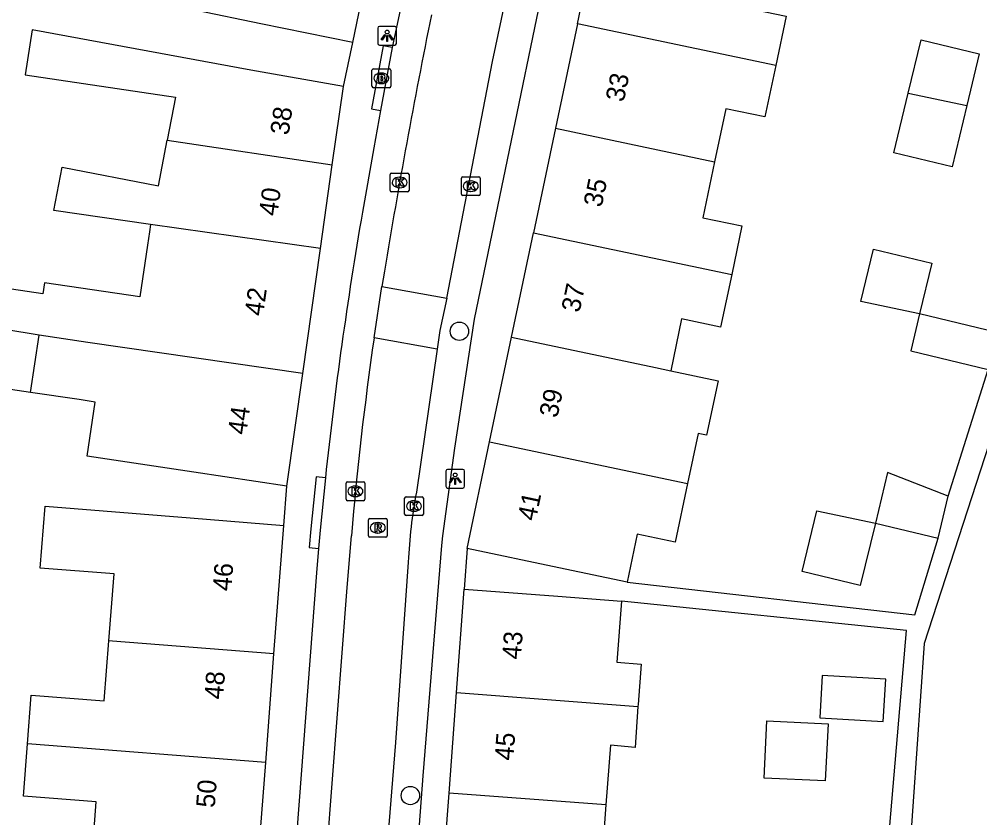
# Model space of a CAD drawing. Extents: x 161845 to 162341, y 381620 to 382158.
# Drawn here: x 161922.8 to 161974, y 381850 to 381892.5 of the extents above; entities that cross this region are included whole.
import ezdxf

# ---------------------------------------------------------------- set-up
doc = ezdxf.new("R2010")
doc.units = 0
for name, color, linetype in [('IMGEO_Boom', 7, 'Continuous'), ('IMGEO_Brandkraan', 7, 'Continuous'), ('IMGEO_Kolk', 7, 'Continuous'), ('IMGEO_Lichtpunt', 7, 'Continuous'), ('IMGEO_Pand', 7, 'Continuous'), ('IMGEO_Pand_nummerreeks', 7, 'Continuous'), ('IMGEO_Rijbaan_lokaal_open', 7, 'Continuous'), ('IMGEO_Rioolput', 7, 'Continuous'), ('IMGEO_Voetpad_halfverhard', 7, 'Continuous'), ('IMGEO_Voetpad_open', 7, 'Continuous')]:
    doc.layers.add(name, color=color, linetype=linetype)

msp = doc.modelspace()

# ---------------------------------------------------------------- linework, layer by layer
at = {"layer": 'IMGEO_Boom'}
for centre in [(161946.252, 381875.879), (161943.639, 381851.168)]:
    msp.add_circle(centre, 0.489, dxfattribs=at)
at = {"layer": 'IMGEO_Brandkraan'}
for p, q in [((161941.595, 381888.918), (161941.595, 381889.77)), ((161941.67, 381889.844), (161942.522, 381889.844)), ((161942.083, 381889.624), (161942.108, 381889.624)), ((161942.596, 381889.77), (161942.596, 381888.918)), ((161942.522, 381888.844), (161941.67, 381888.844)), ((161942.106, 381889.064), (161942.081, 381889.064))]:
    msp.add_line(p, q, dxfattribs=at)
for points in [[(161941.595, 381888.918), (161941.595, 381889.77)], [(161941.67, 381889.844), (161942.522, 381889.844)], [(161942.596, 381889.77), (161942.596, 381888.918)], [(161941.943, 381889.544), (161941.943, 381889.144), (161942.156, 381889.144)], [(161942.174, 381889.544), (161941.943, 381889.544)], [(161942.122, 381889.463), (161942.068, 381889.463), (161942.068, 381889.387)], [(161942.068, 381889.387), (161942.121, 381889.387)], [(161942.13, 381889.311), (161942.068, 381889.311), (161942.068, 381889.23)], [(161942.068, 381889.23), (161942.13, 381889.23)], [(161942.522, 381888.844), (161941.67, 381888.844)]]:
    msp.add_lwpolyline(points, dxfattribs=at)
for centre, radius, start, end in [((161941.672, 381889.768), 0.0765, 91.552, 178.448), ((161941.672, 381889.768), 0.0765, 91.552, 178.448), ((161942.52, 381889.768), 0.0765, 1.552, 88.448), ((161942.52, 381889.768), 0.0765, 1.552, 88.448), ((161942.123, 381889.425), 0.0379, 267.8285, 90.9355), ((161942.131, 381889.27), 0.0404, 269.8759, 90.5077), ((161942.162, 381889.395), 0.251, 268.6676, 293.5347), ((161942.178, 381889.399), 0.145, 59.4692, 91.5367), ((161942.203, 381889.446), 0.0922, 285.5137, 58.1501), ((161942.208, 381889.254), 0.105, 301.3115, 78.989), ((161941.672, 381888.92), 0.0765, 181.552, 268.448), ((161941.672, 381888.92), 0.0765, 181.552, 268.448), ((161942.52, 381888.92), 0.0765, 271.552, 358.448), ((161942.52, 381888.92), 0.0765, 271.552, 358.448)]:
    msp.add_arc(centre, radius, start, end, dxfattribs=at)
for centre, major_axis, ratio, start_param, end_param in [((161942.082, 381889.344), (-0.387, 0.002), 0.722429, 4.712389, 7.853982), ((161942.107, 381889.344), (-0.39, 0.002), 0.717154, 1.570796, 4.712389)]:
    msp.add_ellipse(centre, major_axis=major_axis, ratio=ratio, start_param=start_param, end_param=end_param, dxfattribs=at)
at = {"layer": 'IMGEO_Kolk'}
for p, q in [((161942.566, 381883.376), (161942.566, 381884.228)), ((161942.641, 381884.302), (161943.493, 381884.302)), ((161943.054, 381884.082), (161943.079, 381884.082)), ((161943.567, 381884.228), (161943.567, 381883.376)), ((161946.356, 381883.174), (161946.356, 381884.026)), ((161946.431, 381884.1), (161947.283, 381884.1)), ((161947.357, 381884.026), (161947.357, 381883.174)), ((161943.077, 381883.522), (161943.052, 381883.522)), ((161946.844, 381883.88), (161946.869, 381883.88)), ((161943.493, 381883.302), (161942.641, 381883.302)), ((161947.283, 381883.1), (161946.431, 381883.1)), ((161946.867, 381883.32), (161946.842, 381883.32)), ((161940.213, 381866.937), (161940.213, 381867.789)), ((161940.288, 381867.863), (161941.14, 381867.863)), ((161940.701, 381867.643), (161940.726, 381867.643)), ((161941.214, 381867.789), (161941.214, 381866.937)), ((161941.14, 381866.863), (161940.288, 381866.863)), ((161940.724, 381867.083), (161940.699, 381867.083)), ((161943.333, 381866.149), (161943.333, 381867.001)), ((161943.408, 381867.075), (161944.26, 381867.075)), ((161943.821, 381866.855), (161943.846, 381866.855)), ((161944.334, 381867.001), (161944.334, 381866.149)), ((161943.844, 381866.295), (161943.819, 381866.295)), ((161944.26, 381866.075), (161943.408, 381866.075))]:
    msp.add_line(p, q, dxfattribs=at)
for points in [[(161942.566, 381883.376), (161942.566, 381884.228)], [(161942.641, 381884.302), (161943.493, 381884.302)], [(161942.887, 381884.002), (161943.01, 381884.002), (161943.01, 381883.851), (161943.14, 381884.002), (161943.304, 381884.002), (161943.158, 381883.851), (161943.311, 381883.602), (161943.159, 381883.602), (161943.074, 381883.766), (161943.01, 381883.699), (161943.01, 381883.602), (161942.887, 381883.602), (161942.887, 381884.002)], [(161943.567, 381884.228), (161943.567, 381883.376)], [(161946.356, 381883.174), (161946.356, 381884.026)], [(161946.431, 381884.1), (161947.283, 381884.1)], [(161947.357, 381884.026), (161947.357, 381883.174)], [(161946.677, 381883.8), (161946.8, 381883.8), (161946.8, 381883.649), (161946.93, 381883.8), (161947.094, 381883.8), (161946.948, 381883.649), (161947.101, 381883.4), (161946.949, 381883.4), (161946.864, 381883.564), (161946.8, 381883.497), (161946.8, 381883.4), (161946.677, 381883.4), (161946.677, 381883.8)], [(161943.493, 381883.302), (161942.641, 381883.302)], [(161947.283, 381883.1), (161946.431, 381883.1)], [(161940.213, 381866.937), (161940.213, 381867.789)], [(161940.288, 381867.863), (161941.14, 381867.863)], [(161941.214, 381867.789), (161941.214, 381866.937)], [(161940.534, 381867.563), (161940.657, 381867.563), (161940.657, 381867.412), (161940.787, 381867.563), (161940.951, 381867.563), (161940.805, 381867.412), (161940.958, 381867.163), (161940.806, 381867.163), (161940.721, 381867.327), (161940.657, 381867.26), (161940.657, 381867.163), (161940.534, 381867.163), (161940.534, 381867.563)], [(161941.14, 381866.863), (161940.288, 381866.863)], [(161943.333, 381866.149), (161943.333, 381867.001)], [(161943.408, 381867.075), (161944.26, 381867.075)], [(161943.654, 381866.775), (161943.777, 381866.775), (161943.777, 381866.624), (161943.907, 381866.775), (161944.071, 381866.775), (161943.925, 381866.624), (161944.078, 381866.375), (161943.926, 381866.375), (161943.841, 381866.539), (161943.777, 381866.472), (161943.777, 381866.375), (161943.654, 381866.375), (161943.654, 381866.775)], [(161944.334, 381867.001), (161944.334, 381866.149)], [(161944.26, 381866.075), (161943.408, 381866.075)]]:
    msp.add_lwpolyline(points, dxfattribs=at)
for centre, start, end in [((161942.643, 381884.226), 91.552, 178.448), ((161942.643, 381884.226), 91.552, 178.448), ((161943.491, 381884.226), 1.552, 88.448), ((161943.491, 381884.226), 1.552, 88.448), ((161946.433, 381884.024), 91.552, 178.448), ((161946.433, 381884.024), 91.552, 178.448), ((161947.281, 381884.024), 1.552, 88.448), ((161947.281, 381884.024), 1.552, 88.448), ((161942.643, 381883.378), 181.552, 268.448), ((161942.643, 381883.378), 181.552, 268.448), ((161943.491, 381883.378), 271.552, 358.448), ((161943.491, 381883.378), 271.552, 358.448), ((161946.433, 381883.176), 181.552, 268.448), ((161946.433, 381883.176), 181.552, 268.448), ((161947.281, 381883.176), 271.552, 358.448), ((161947.281, 381883.176), 271.552, 358.448), ((161940.29, 381867.787), 91.552, 178.448), ((161940.29, 381867.787), 91.552, 178.448), ((161941.138, 381867.787), 1.552, 88.448), ((161941.138, 381867.787), 1.552, 88.448), ((161940.29, 381866.939), 181.552, 268.448), ((161940.29, 381866.939), 181.552, 268.448), ((161941.138, 381866.939), 271.552, 358.448), ((161941.138, 381866.939), 271.552, 358.448), ((161943.41, 381866.999), 91.552, 178.448), ((161943.41, 381866.999), 91.552, 178.448), ((161944.258, 381866.999), 1.552, 88.448), ((161944.258, 381866.999), 1.552, 88.448), ((161943.41, 381866.151), 181.552, 268.448), ((161943.41, 381866.151), 181.552, 268.448), ((161944.258, 381866.151), 271.552, 358.448), ((161944.258, 381866.151), 271.552, 358.448)]:
    msp.add_arc(centre, 0.0765, start, end, dxfattribs=at)
for centre, major_axis, ratio, start_param, end_param in [((161943.053, 381883.802), (-0.387, 0.002), 0.722429, 4.712389, 7.853982), ((161943.078, 381883.802), (-0.39, 0.002), 0.717154, 1.570796, 4.712389), ((161946.843, 381883.6), (-0.387, 0.002), 0.722429, 4.712389, 7.853982), ((161946.868, 381883.6), (-0.39, 0.002), 0.717154, 1.570796, 4.712389), ((161940.7, 381867.363), (-0.387, 0.002), 0.722429, 4.712389, 7.853982), ((161940.725, 381867.363), (-0.39, 0.002), 0.717154, 1.570796, 4.712389), ((161943.82, 381866.575), (-0.387, 0.002), 0.722429, 4.712389, 7.853982), ((161943.845, 381866.575), (-0.39, 0.002), 0.717154, 1.570796, 4.712389)]:
    msp.add_ellipse(centre, major_axis=major_axis, ratio=ratio, start_param=start_param, end_param=end_param, dxfattribs=at)
at = {"layer": 'IMGEO_Lichtpunt'}
for p, q in [((161941.905, 381892.009), (161941.905, 381891.202)), ((161941.905, 381892.009), (161941.905, 381891.202)), ((161942.807, 381892.104), (161941.999, 381892.104)), ((161942.807, 381892.104), (161941.999, 381892.104)), ((161942.901, 381891.202), (161942.901, 381892.009)), ((161942.901, 381891.202), (161942.901, 381892.009)), ((161941.999, 381891.108), (161942.807, 381891.108)), ((161941.999, 381891.108), (161942.807, 381891.108)), ((161945.529, 381868.434), (161945.529, 381867.627)), ((161945.529, 381868.434), (161945.529, 381867.627)), ((161946.431, 381868.529), (161945.623, 381868.529)), ((161946.431, 381868.529), (161945.623, 381868.529)), ((161946.525, 381867.627), (161946.525, 381868.434)), ((161946.525, 381867.627), (161946.525, 381868.434)), ((161945.623, 381867.533), (161946.431, 381867.533)), ((161945.623, 381867.533), (161946.431, 381867.533))]:
    msp.add_line(p, q, dxfattribs=at)
for points in [[(161942.279, 381891.673), (161942.318, 381891.645), (161942.13, 381891.383), (161942.092, 381891.41), (161942.279, 381891.673)], [(161942.491, 381891.645), (161942.529, 381891.672), (161942.716, 381891.41), (161942.677, 381891.382), (161942.491, 381891.645)], [(161942.381, 381891.625), (161942.428, 381891.625), (161942.428, 381891.303), (161942.381, 381891.303), (161942.381, 381891.625)], [(161945.903, 381868.098), (161945.942, 381868.07), (161945.754, 381867.808), (161945.716, 381867.835), (161945.903, 381868.098)], [(161946.005, 381868.05), (161946.052, 381868.05), (161946.052, 381867.728), (161946.005, 381867.728), (161946.005, 381868.05)], [(161946.115, 381868.07), (161946.153, 381868.097), (161946.34, 381867.835), (161946.301, 381867.807), (161946.115, 381868.07)]]:
    msp.add_lwpolyline(points, dxfattribs=at)
for centre in [(161942.404, 381891.807), (161946.028, 381868.232)]:
    msp.add_circle(centre, 0.0994, dxfattribs=at)
for centre, start, end in [((161941.999, 381892.009), 90, 180), ((161941.999, 381892.009), 90, 180), ((161942.807, 381892.009), 0, 90), ((161942.807, 381892.009), 0, 90), ((161941.999, 381891.202), 180, 270), ((161941.999, 381891.202), 180, 270), ((161942.807, 381891.202), 270, 0), ((161942.807, 381891.202), 270, 360), ((161945.623, 381868.434), 90, 180), ((161945.623, 381868.434), 90, 180), ((161946.431, 381868.434), 0, 90), ((161946.431, 381868.434), 0, 90), ((161945.623, 381867.627), 180, 270), ((161945.623, 381867.627), 180, 270), ((161946.431, 381867.627), 270, 0), ((161946.431, 381867.627), 270, 360)]:
    msp.add_arc(centre, 0.0946, start, end, dxfattribs=at)
at = {"layer": 'IMGEO_Pand'}
for points in [[(161952.532, 381892.249), (161953.727, 381897.932), (161953.896, 381897.897)], [(161940.574, 381891.248), (161935.676, 381892.251), (161932.257, 381892.959), (161932.896, 381896.212), (161927.717, 381897.199)], [(161940.574, 381891.248), (161941.739, 381896.935)], [(161962.137, 381896.143), (161961.497, 381893.097), (161963.648, 381892.644), (161963.098, 381890.029)], [(161952.532, 381892.249), (161951.362, 381886.685)], [(161963.098, 381890.029), (161952.532, 381892.249)], [(161940.073, 381888.9), (161935.151, 381889.782), (161923.492, 381891.921), (161923.134, 381889.529), (161931.127, 381888.332), (161930.69, 381886.05)], [(161970.152, 381888.547), (161970.834, 381891.385), (161973.932, 381890.64), (161973.272, 381887.891)], [(161963.098, 381890.029), (161962.521, 381887.286), (161960.436, 381887.724), (161959.843, 381884.903)], [(161939.482, 381884.734), (161940.073, 381888.9)], [(161973.272, 381887.891), (161972.486, 381884.625), (161969.388, 381885.37), (161970.152, 381888.547)], [(161970.152, 381888.547), (161973.272, 381887.891)], [(161951.362, 381886.685), (161950.193, 381881.121)], [(161951.362, 381886.685), (161959.843, 381884.903)], [(161929.808, 381881.571), (161924.658, 381882.304), (161925.101, 381884.615), (161930.224, 381883.616), (161930.69, 381886.05)], [(161930.69, 381886.05), (161939.482, 381884.734)], [(161938.852, 381880.284), (161939.482, 381884.734)], [(161959.843, 381884.903), (161959.217, 381881.922), (161961.295, 381881.485), (161960.752, 381878.902)], [(161929.808, 381881.571), (161929.749, 381881.177), (161929.642, 381880.46), (161929.229, 381877.704), (161924.153, 381878.464), (161924.063, 381877.869), (161919.869, 381878.497)], [(161938.852, 381880.284), (161929.808, 381881.571)], [(161949.023, 381875.557), (161950.193, 381881.121)], [(161950.193, 381881.121), (161960.752, 381878.902)], [(161937.91, 381873.639), (161938.852, 381880.284)], [(161970.754, 381876.8), (161967.634, 381877.456), (161968.305, 381880.245), (161971.403, 381879.5), (161970.754, 381876.8)], [(161960.752, 381878.902), (161960.163, 381876.102), (161958.087, 381876.538), (161957.506, 381873.774)], [(161970.754, 381876.8), (161970.283, 381874.84), (161974.403, 381873.85)], [(161974.874, 381875.809), (161970.754, 381876.8)], [(161923.414, 381872.627), (161919.842, 381873.159), (161920.308, 381876.262)], [(161923.872, 381875.678), (161920.308, 381876.262)], [(161923.414, 381872.627), (161923.872, 381875.678)], [(161937.91, 381873.639), (161926.464, 381875.29), (161923.872, 381875.678)], [(161947.853, 381869.993), (161949.023, 381875.557)], [(161949.023, 381875.557), (161956.687, 381873.946), (161957.506, 381873.774)], [(161957.506, 381873.774), (161960.025, 381873.245), (161959.416, 381870.348), (161958.958, 381870.444), (161958.397, 381867.777)], [(161937.059, 381867.638), (161937.91, 381873.639)], [(161937.059, 381867.638), (161932.115, 381868.378), (161926.43, 381869.229), (161926.861, 381872.114), (161926.008, 381872.241), (161923.414, 381872.627)], [(161946.659, 381864.312), (161947.853, 381869.993)], [(161947.853, 381869.993), (161958.397, 381867.777)], [(161972.287, 381867.108), (161969.048, 381868.354), (161968.403, 381865.674)], [(161958.397, 381867.777), (161957.74, 381864.65), (161955.723, 381865.074), (161955.185, 381862.518)], [(161971.748, 381864.869), (161972.287, 381867.108)], [(161927.586, 381859.394), (161927.862, 381862.975), (161923.927, 381863.278), (161924.192, 381866.576), (161931.915, 381865.948), (161936.898, 381865.542)], [(161968.403, 381865.674), (161967.602, 381862.339), (161964.504, 381863.084), (161965.284, 381866.33), (161968.403, 381865.674)], [(161968.403, 381865.674), (161971.748, 381864.869)], [(161936.376, 381858.707), (161936.898, 381865.542)], [(161955.185, 381862.518), (161951.552, 381863.283), (161946.659, 381864.312)], [(161946.1, 381856.651), (161946.51, 381862.151)], [(161946.51, 381862.151), (161951.496, 381861.771), (161954.888, 381861.512)], [(161954.888, 381861.512), (161954.641, 381858.267), (161955.932, 381858.169), (161955.768, 381856.02), (161955.76, 381855.915)], [(161923.25, 381853.926), (161923.448, 381856.507), (161927.341, 381856.208), (161927.586, 381859.394)], [(161936.376, 381858.707), (161927.783, 381859.38), (161927.586, 381859.394)], [(161935.934, 381852.933), (161936.376, 381858.707)], [(161965.574, 381857.559), (161965.439, 381855.304), (161968.822, 381855.102), (161968.957, 381857.356), (161965.574, 381857.559)], [(161945.701, 381851.302), (161946.1, 381856.651)], [(161946.1, 381856.651), (161955.76, 381855.915)], [(161955.76, 381855.915), (161955.612, 381853.731), (161954.295, 381853.843), (161954.052, 381850.665)], [(161962.485, 381852.1), (161962.63, 381855.139), (161965.881, 381854.984), (161965.735, 381851.945), (161962.485, 381852.1)], [(161926.711, 381848.195), (161926.914, 381850.834), (161923.035, 381851.132), (161923.25, 381853.926)], [(161935.934, 381852.933), (161923.25, 381853.926)], [(161935.52, 381847.505), (161935.934, 381852.933)], [(161945.302, 381845.953), (161945.701, 381851.302)], [(161954.052, 381850.665), (161945.701, 381851.302)], [(161954.052, 381850.665), (161953.81, 381847.498), (161955.096, 381847.4), (161954.929, 381845.219)]]:
    msp.add_lwpolyline(points, dxfattribs=at)
at = {"layer": 'IMGEO_Rijbaan_lokaal_open'}
for points in [[(161945.584, 381877.648), (161948.022, 381890.24), (161951.376, 381906.029)], [(161942.26, 381879.084), (161942.125, 381878.26)], [(161941.706, 381875.522), (161942.125, 381878.26)], [(161942.125, 381878.26), (161945.584, 381877.648)], [(161945.584, 381877.648), (161945.215, 381875.922), (161945.07, 381874.926)], [(161945.07, 381874.926), (161941.706, 381875.522)], [(161945.07, 381874.926), (161943.958, 381867.315)], [(161937.134, 381821.307), (161937.573, 381826.876), (161938.367, 381837.111), (161939.211, 381848.335), (161940.276, 381862.249), (161940.498, 381864.989)], [(161943.525, 381863.595), (161942.846, 381853.998), (161941.932, 381842.594), (161941.187, 381831.869), (161940.353, 381821.056)]]:
    msp.add_lwpolyline(points, dxfattribs=at)
for centre, radius, start, end in [((162334.563, 381814.293), 397.618, 168.6228, 170.62196), ((162116.496, 381850.14), 176.624, 171.73761, 175.17738), ((161971.846, 381862.184), 28.356, 169.5744, 177.1472)]:
    msp.add_arc(centre, radius, start, end, dxfattribs=at)
at = {"layer": 'IMGEO_Rioolput'}
for p, q in [((161941.403, 381864.995), (161941.403, 381865.847)), ((161941.478, 381865.921), (161942.33, 381865.921)), ((161941.891, 381865.701), (161941.916, 381865.701)), ((161942.404, 381865.847), (161942.404, 381864.995)), ((161941.914, 381865.141), (161941.889, 381865.141)), ((161942.33, 381864.921), (161941.478, 381864.921))]:
    msp.add_line(p, q, dxfattribs=at)
for points in [[(161941.403, 381864.995), (161941.403, 381865.847)], [(161941.478, 381865.921), (161942.33, 381865.921)], [(161941.992, 381865.619), (161941.74, 381865.621), (161941.74, 381865.221)], [(161942.404, 381865.847), (161942.404, 381864.995)], [(161941.74, 381865.221), (161941.864, 381865.221), (161941.864, 381865.383), (161941.875, 381865.383)], [(161941.918, 381865.54), (161941.864, 381865.54), (161941.864, 381865.459)], [(161941.864, 381865.459), (161941.916, 381865.459)], [(161941.922, 381865.354), (161941.993, 381865.221), (161942.133, 381865.221), (161942.068, 381865.347)], [(161942.33, 381864.921), (161941.478, 381864.921)]]:
    msp.add_lwpolyline(points, dxfattribs=at)
for centre, radius, start, end in [((161941.48, 381865.845), 0.0765, 91.552, 178.448), ((161941.48, 381865.845), 0.0765, 91.552, 178.448), ((161941.991, 381865.509), 0.109, 350.3612, 89.416), ((161942.328, 381865.845), 0.0765, 1.552, 88.448), ((161942.328, 381865.845), 0.0765, 1.552, 88.448), ((161941.874, 381865.33), 0.0533, 26.0293, 88.6989), ((161941.9, 381865.648), 0.19, 274.7715, 282.9687), ((161941.924, 381865.444), 0.0964, 77.0061, 93.1865), ((161941.938, 381865.501), 0.0378, 276.6634, 79.6772), ((161941.989, 381865.509), 0.112, 277.5842, 350.9817), ((161941.973, 381865.294), 0.108, 29.5134, 73.7905), ((161941.48, 381864.997), 0.0765, 181.552, 268.448), ((161941.48, 381864.997), 0.0765, 181.552, 268.448), ((161942.328, 381864.997), 0.0765, 271.552, 358.448), ((161942.328, 381864.997), 0.0765, 271.552, 358.448)]:
    msp.add_arc(centre, radius, start, end, dxfattribs=at)
for centre, major_axis, ratio, start_param, end_param in [((161941.89, 381865.421), (-0.387, 0.002), 0.722429, 4.712389, 7.853982), ((161941.915, 381865.421), (-0.39, 0.002), 0.717154, 1.570796, 4.712389)]:
    msp.add_ellipse(centre, major_axis=major_axis, ratio=ratio, start_param=start_param, end_param=end_param, dxfattribs=at)
at = {"layer": 'IMGEO_Voetpad_halfverhard'}
for points in [[(161989.645, 381903.259), (161986.432, 381900.785), (161982.8, 381897.739), (161982.465, 381896.672), (161978.76, 381884.865), (161974.911, 381871.274), (161970.994, 381859.267), (161970.22, 381848.039)], [(161972.287, 381867.108), (161974.403, 381873.85)], [(161955.185, 381862.518), (161970.499, 381860.795), (161971.748, 381864.869)], [(161969.057, 381848.126), (161970.057, 381859.948), (161954.888, 381861.512)]]:
    msp.add_lwpolyline(points, dxfattribs=at)
at = {"layer": 'IMGEO_Voetpad_open'}
for points in [[(161949.322, 381922.074), (161942.677, 381890.978)], [(161940.195, 381796.673), (161942.802, 381831.842), (161944.324, 381852.208), (161945.318, 381864.481), (161945.36, 381864.998), (161946.016, 381869.662), (161947.051, 381876.525), (161952.548, 381903.011)], [(161940.073, 381888.9), (161940.574, 381891.248)], [(161942.677, 381890.978), (161942.186, 381891.069), (161941.562, 381887.714), (161942.053, 381887.623)], [(161942.677, 381890.978), (161942.053, 381887.623)], [(161942.053, 381887.623), (161941.701, 381885.647), (161941.088, 381882.227)], [(161939.115, 381868.078), (161938.618, 381868.126), (161938.346, 381865.36), (161938.249, 381864.369), (161938.746, 381864.322)], [(161936.898, 381865.542), (161937.059, 381867.638)], [(161939.115, 381868.078), (161938.842, 381865.297), (161938.746, 381864.322)], [(161938.746, 381864.322), (161938.633, 381863.026), (161936.079, 381829.424), (161933.289, 381796.723), (161932.886, 381792.721)], [(161946.659, 381864.312), (161946.51, 381862.151)]]:
    msp.add_lwpolyline(points, dxfattribs=at)
msp.add_arc((162160.61, 381844.404), 222.756, 170.22404, 173.89918, dxfattribs=at)

# ---------------------------------------------------------------- texts
at = {"layer": 'IMGEO_Pand_nummerreeks'}
for s, rotation, p in [('33', 78.1275, (161955, 381888.043)), ('38', 81.9318, (161937.156, 381886.285)), ('35', 78.1275, (161953.822, 381882.44)), ('40', 81.933, (161936.546, 381881.977)), ('37', 78.1285, (161952.644, 381876.838)), ('42', 81.933, (161935.792, 381876.656)), ('39', 78.1285, (161951.466, 381871.234)), ('44', 81.933, (161934.896, 381870.336)), ('41', 78.1275, (161950.311, 381865.74)), ('46', 85.63, (161934.102, 381862.026)), ('43', 85.7321, (161949.519, 381858.39)), ('48', 85.63, (161933.661, 381856.261)), ('45', 85.7317, (161949.117, 381853.003)), ('50', 85.63, (161933.22, 381850.493))]:
    msp.add_text(s, height=1, rotation=rotation, dxfattribs=at).set_placement(p)

doc.saveas('drawing.dxf')
